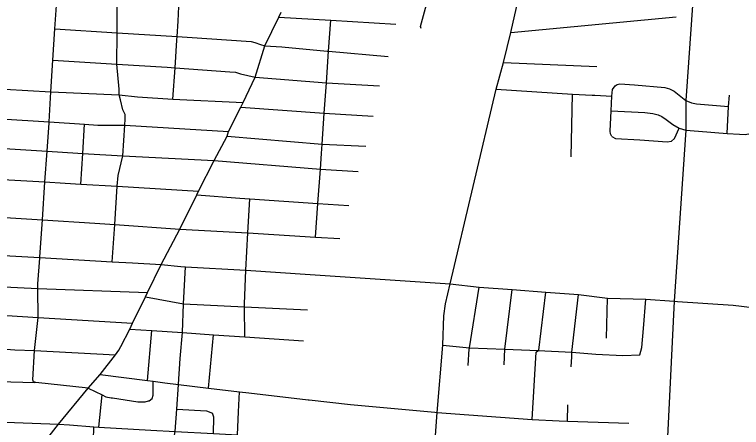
# Model space of a CAD drawing. Extents: x 1755200 to 1902939, y 644115 to 788070.
# Drawn here: x 1833763 to 1840977, y 727307 to 731403 of the extents above; entities that cross this region are included whole.
import ezdxf

# ---------------------------------------------------------------- set-up
doc = ezdxf.new("R2010")
doc.units = 0
for name, color, linetype in [('GM_X_City_Street', 7, 'Continuous'), ('GM_X_State_Route', 7, 'Continuous'), ('GM_X_Township', 7, 'Continuous')]:
    doc.layers.add(name, color=color, linetype=linetype)

msp = doc.modelspace()

# ---------------------------------------------------------------- linework, layer by layer
at = {"layer": 'GM_X_City_Street'}
for points in [[(1837699.8, 723889.1), (1837865.7, 726077.4), (1837890.5, 726480.3), (1837932, 727088.4), (1837957.5, 727455.7), (1838012.8, 728121.9), (1838023.3, 728414.9), (1838041.1, 728532.8), (1838085.5, 728733.1), (1838544.6, 730661.9), (1838616.8, 730926.8), (1838689.5, 731223.5), (1838760.5, 731544.6), (1838835.4, 731848.7), (1838908.9, 732151.4), (1838982.9, 732452.6), (1839052.8, 732752.9), (1839130, 733059.1), (1839198.3, 733338.4), (1839279.9, 733667.4)], [(1837799.6, 731265.7), (1837792.3, 731284.1), (1837869.8, 731579.1), (1838002.3, 731898.2), (1838028.9, 732184.7), (1838107.3, 732483.2), (1838184.5, 732777.1), (1838260.6, 733066.9), (1838331.8, 733337.9)], [(1834013, 728986.3), (1834013.5, 728992.2), (1834014, 729001.1), (1834039.2, 729366.9), (1834065.1, 729742.3), (1834086, 730047), (1834105.5, 730329.4), (1834106, 730337.8), (1834124.7, 730636), (1834144.5, 730950), (1834164, 731259.9), (1834181.6, 731538.7), (1834182.2, 731546.7), (1834186.5, 731598.8), (1834187.1, 731639), (1834179.8, 731691.3), (1834174.6, 731747.6), (1834178.4, 731865.9), (1834178.6, 731871.9), (1834222, 732181.4), (1834203.4, 732527.9)], [(1834732.7, 728950.2), (1834757.6, 729320.9), (1834782.9, 729698.9), (1834790.1, 729805.6), (1834838.6, 729999.8), (1834858.3, 730304.1), (1834862.5, 730365.1), (1834859.7, 730410.8), (1834838.9, 730459.3), (1834815.4, 730557.6), (1834800.2, 730607.5), (1834800.2, 730662.8), (1834777.6, 730911.5), (1834780.2, 731221.9), (1834782.7, 731515.3), (1834783.1, 731570.4), (1834778.1, 731834.7), (1834777.9, 731845.3), (1834839.3, 732145.4)], [(1835374.8, 731152.8), (1835377, 731185.1), (1835387.2, 731335.8), (1835394.9, 731482.6), (1835411.2, 731794.5), (1835459.6, 732108)], [(1836386.1, 731376.8), (1836900.9, 731345.4), (1837548.7, 731305.8)], [(1838689.5, 731223.5), (1840329.4, 731379.5)], [(1836750.4, 729195.6), (1836774, 729530), (1836798, 729870.3), (1836809, 730025.9), (1836815.5, 730118.7), (1836836.7, 730423.4), (1836857.8, 730726.7), (1836879.5, 731039.1), (1836900.9, 731345.4)], [(1834164, 731259.9), (1834780.2, 731221.9), (1835377, 731185.1), (1835527.3, 731175.8), (1836060.9, 731138.5), (1836110.9, 731134.5), (1836146.6, 731125.1), (1836204, 731106.7), (1836246.9, 731093.3), (1836415.5, 731082.3), (1836866.8, 731040.2), (1836879.5, 731039.1), (1837470, 730988.1)], [(1835334.9, 730564.9), (1835356, 730875.4), (1835374.6, 731149.7), (1835374.8, 731152.8)], [(1834144.5, 730950), (1834777.6, 730911.5), (1835279.2, 730880.9), (1835356, 730875.4), (1835900.8, 730836.1), (1835956.7, 730829.8), (1836006.1, 730813.9), (1836152.8, 730781.4), (1836857.8, 730726.7), (1837386.4, 730694.7)], [(1838616.8, 730926.8), (1839540.5, 730887.6)], [(1832870.5, 730688.1), (1832895.1, 730701.2), (1832925.4, 730706), (1833207.5, 730689.5), (1834124.7, 730636), (1834800.2, 730607.5), (1834985, 730585.8), (1835334.9, 730564.9), (1836031.7, 730532)], [(1838544.6, 730661.9), (1839301.6, 730614.2), (1839496.4, 730604.7)], [(1839689.7, 730194.5), (1839676.8, 730218.2), (1839673.3, 730247.7), (1839683, 730449.2), (1839691, 730591.7), (1839696.9, 730659.1), (1839722.9, 730694.6)], [(1839722.9, 730694.6), (1839744.2, 730707.6), (1839769, 730714.6), (1839914.4, 730706.4), (1840217.4, 730679.7), (1840263.6, 730665.9), (1840311.1, 730642.1), (1840374.9, 730589.6), (1840426.2, 730550.9), (1840479.9, 730528.4), (1840530, 730515.9), (1840850.1, 730489.6)], [(1839288.9, 729992.7), (1839301.6, 730614.2)], [(1839496.4, 730604.7), (1839520.9, 730603.5), (1839691, 730591.7)], [(1840833.9, 730224.5), (1840850.1, 730489.6), (1840858.9, 730603.4)], [(1836010.2, 730482.9), (1836836.7, 730423.4), (1837323.5, 730394.5)], [(1839683, 730449.2), (1840018.3, 730430.2), (1840096.1, 730420.8), (1840151.1, 730407.1), (1840187.4, 730392.1), (1840231.1, 730363.3), (1840297.4, 730310.8), (1840359.9, 730277), (1840424.9, 730257), (1840550, 730247), (1840833.9, 730224.5), (1840957.6, 730215.8), (1841012.7, 730213.2), (1841066.4, 730223.2), (1841133.3, 730224.3), (1841194.4, 730219.3)], [(1832853.9, 730418.1), (1833193, 730396.3), (1833625.6, 730368.6), (1834106, 730337.8), (1834457.4, 730315.3), (1834591.3, 730306.8), (1834858.3, 730304.1), (1835888, 730243.4)], [(1834422, 729720.8), (1834440.1, 730024.9), (1834457.4, 730315.3)], [(1839689.7, 730194.5), (1839725.9, 730172), (1839970.1, 730158.6), (1840238.6, 730140.7), (1840282.4, 730145.7), (1840313.6, 730172), (1840359.9, 730277)], [(1835873.3, 730198), (1836815.5, 730118.7), (1837248.3, 730098.7)], [(1832870.4, 730122.7), (1833180, 730103.4), (1833606, 730076.9), (1834086, 730047), (1834391.9, 730028), (1834440.1, 730024.9), (1834838.6, 729999.8), (1835743, 729953.5), (1836798, 729870.3), (1837172.7, 729845)], [(1832894.4, 729812.9), (1833166.3, 729796.5), (1833585.4, 729771.2), (1834065.1, 729742.3), (1834266, 729730.2), (1834422, 729720.8), (1834782.9, 729698.9), (1835590.2, 729652.2)], [(1835573.2, 729616), (1835999.9, 729580.9), (1836099.8, 729574.4), (1836774, 729530), (1837081.4, 729509.8)], [(1836044.8, 728504.9), (1836045.9, 728533.8), (1836058.2, 728867.2), (1836080, 729237.6), (1836099.8, 729574.4)], [(1832919.8, 729438.9), (1833560.2, 729397.8), (1834039.2, 729366.9), (1834559.2, 729333.5), (1834757.6, 729320.9), (1835403.2, 729274.8), (1836080, 729237.6), (1836750.4, 729195.6), (1836990.3, 729180.5)], [(1833119, 729048.7), (1833144.6, 729044.1), (1833224, 729039.2), (1833534.8, 729020.1), (1834013.5, 728992.2), (1834732.7, 728950.2), (1834934, 728938.6)], [(1833973.1, 727753.2), (1833963, 727754.3), (1833955, 727758.4), (1833951, 727760.5), (1833945.3, 727780.6), (1833960.5, 728069.2), (1833997.9, 728399.3), (1833993.1, 728685.6), (1833995.5, 728731.3), (1834013, 728986.3)], [(1834934, 728938.6), (1835216.9, 728922.3), (1835414.5, 728905)], [(1835391, 727736.9), (1835407.3, 727992.5), (1835431.2, 728247.9), (1835438.8, 728534.7), (1835460.1, 728901.1)], [(1835414.5, 728905), (1835460.1, 728901.1), (1836058.2, 728867.2), (1836696.8, 728825)], [(1836696.8, 728825), (1838085.5, 728733.1), (1838373, 728697.5), (1838703.2, 728676.2), (1839034.3, 728649.7), (1839358.5, 728626.1), (1839646.4, 728589.6), (1840028.1, 728581.3), (1840309, 728558.8), (1840344.1, 728556.5)], [(1833522.1, 728708.9), (1833993.1, 728685.6), (1835081.8, 728647.4)], [(1838276.7, 728088.7), (1838277.1, 728096.2), (1838373, 728697.5)], [(1838621.3, 727928.2), (1838630.2, 728082.1), (1838703.2, 728676.2)], [(1838960.6, 728069.4), (1838965.5, 728072.9), (1839034.3, 728649.7)], [(1835063.8, 728603), (1835438.8, 728534.7), (1836044.8, 728504.9), (1836671.7, 728474.2)], [(1839292.6, 728006.9), (1839293.3, 728018.2), (1839295.4, 728055.6), (1839358.5, 728626.1)], [(1839637.3, 728194.3), (1839646.4, 728589.6)], [(1839970.3, 728026.9), (1839988.7, 728099.4), (1840005.9, 728288.7), (1840028.1, 728581.3)], [(1836049.1, 728207), (1836044.8, 728504.9)], [(1840344.1, 728556.5), (1840895.9, 728519.8), (1841085.4, 728496.4), (1841703.1, 728444.7), (1842555.9, 728384.6)], [(1833228.4, 728443.9), (1833528.5, 728428.5), (1833997.9, 728399.3), (1834935.3, 728342.5)], [(1834906.2, 728283.1), (1835124.7, 728268), (1835431.2, 728247.9), (1835738.1, 728226.5), (1836049.1, 728207), (1836631.3, 728166.9)], [(1835083.5, 727773), (1835124.7, 728268)], [(1835686.6, 727697.8), (1835738.1, 728226.5)], [(1833151.3, 728117.8), (1833497.1, 728095.8), (1833766.9, 728078.7), (1833960.5, 728069.2), (1834764.4, 728027.1)], [(1838012.8, 728121.9), (1838277.1, 728096.2), (1838630.2, 728082.1), (1838959.9, 728069), (1839295.4, 728055.6), (1839532.7, 728035.5), (1839800.7, 728020.8), (1839970.3, 728026.9)], [(1838266.7, 727920.9), (1838276.6, 728087.7), (1838276.7, 728088.7)], [(1838899.9, 727387.3), (1838941, 728055.6), (1838959.9, 728069), (1838960.6, 728069.4)], [(1839287.1, 727909.5), (1839292.6, 728006.9)], [(1832768.2, 727790), (1832831.9, 727780.2), (1833071.4, 727774.7), (1833117.1, 727773.6), (1833483.6, 727765), (1833963, 727754.3)], [(1834614.3, 727833.4), (1835083.5, 727773), (1835140.3, 727764.8), (1835254.3, 727748.2), (1835390.7, 727732.3), (1835686.6, 727697.8), (1835996.1, 727661.6), (1836090, 727650.6), (1836676.7, 727582.7)], [(1834492.5, 727697.7), (1833973.1, 727753.2)], [(1834492.5, 727697.7), (1834633.5, 727629.5), (1834670.1, 727610.3), (1834722.9, 727602.2), (1834734.4, 727600.4)], [(1834670.8, 726087.6), (1834684.5, 726284.9), (1834694.7, 726362.8), (1834718.9, 726440.3), (1834749.6, 726500.8), (1834754.9, 726511.4), (1834867.7, 726604.5), (1834943.7, 726671.3), (1835068.8, 726781.2), (1835142.8, 726841.9), (1835206, 726893.7), (1835270.8, 726990), (1835306.6, 727053.2), (1835337.5, 727154.5), (1835358.8, 727266.6), (1835375.1, 727488), (1835390.7, 727732.3), (1835390.9, 727736.7), (1835391, 727736.9)], [(1835098.1, 727572.8), (1835129.9, 727593.4), (1835138.8, 727627.2), (1835140.3, 727764.8)], [(1834599.5, 727310.6), (1834633.5, 727629.5)], [(1835976.1, 727232.8), (1835986.6, 727461.1), (1835996.1, 727661.6)], [(1834734.4, 727600.4), (1834986.8, 727561.3), (1835058.9, 727561.3), (1835092.4, 727570.9), (1835097.2, 727572.3), (1835098.1, 727572.8)], [(1836676.7, 727582.7), (1836685.9, 727581.6), (1837097.2, 727534.1), (1837935.2, 727457.8)], [(1835375.1, 727488), (1835668.7, 727472), (1835728.1, 727450.3)], [(1839249.8, 727370.9), (1839254.3, 727531.6)], [(1832761.7, 727421.4), (1832826.8, 727415.4), (1833068.1, 727393.1), (1833198.8, 727381.1), (1833582.5, 727362.8), (1834199.5, 727340.6), (1834308.9, 727332.1)], [(1835738, 727245.8), (1835740.9, 727407.8), (1835728.1, 727450.3)], [(1837935.2, 727457.8), (1837957.5, 727455.7), (1838899.9, 727387.3), (1839169.8, 727373.6), (1839249.8, 727370.9), (1839859.5, 727350.2)], [(1834308.9, 727332.1), (1834549.8, 727313.4), (1834599.5, 727310.6), (1835114.9, 727280.7), (1835358.8, 727266.6), (1835738, 727245.8), (1835976.1, 727232.8)], [(1834443.3, 726855.3), (1834448.7, 726931), (1834466.1, 726982.6), (1834516.6, 727067.4), (1834536.6, 727099.8), (1834539.7, 727104.8), (1834545.8, 727180.8), (1834549.8, 727313.4)]]:
    msp.add_lwpolyline(points, dxfattribs=at)
at = {"layer": 'GM_X_State_Route'}
for points in [[(1835216.9, 728922.3), (1835403.2, 729274.8), (1835573.2, 729616), (1835590.2, 729652.2), (1835743, 729953.5), (1835873.3, 730198), (1835888, 730243.4), (1836010.2, 730482.9), (1836031.7, 730532), (1836152.8, 730781.4), (1836246.9, 731093.3), (1836386.1, 731376.8), (1836410.3, 731426.1)], [(1832822.3, 725645.5), (1832861.9, 725693.4), (1833250.9, 726203), (1833413.1, 726371.3), (1833533.8, 726519.4), (1833928.4, 727014.7), (1834048.3, 727145.3), (1834199.5, 727340.6), (1834492.5, 727697.7), (1834614.3, 727833.4), (1834764.4, 728027.1), (1834796.8, 728072.5), (1834818.3, 728109.9), (1834906.2, 728283.1), (1834935.3, 728342.5), (1835063.8, 728603), (1835081.8, 728647.4), (1835216.9, 728922.3)]]:
    msp.add_lwpolyline(points, dxfattribs=at)
at = {"layer": 'GM_X_Township'}
msp.add_lwpolyline([(1841095.2, 741263.6), (1840912.9, 738651.1), (1840826.6, 736667.4), (1840795.9, 736258.9), (1840795.9, 736228.2), (1840773.9, 735881.2), (1840769.5, 735835.1), (1840749.1, 735536.8), (1840730.2, 735173.2), (1840703.8, 734834.1), (1840688.2, 734520.5), (1840667.5, 734207), (1840649.4, 733893.5), (1840625.4, 733578), (1840602.7, 733155.6), (1840520.1, 731919.3), (1840426.2, 730550.9), (1840424.9, 730257), (1840309, 728558.8), (1840185.8, 726071.2)], dxfattribs=at)

doc.saveas('drawing.dxf')
